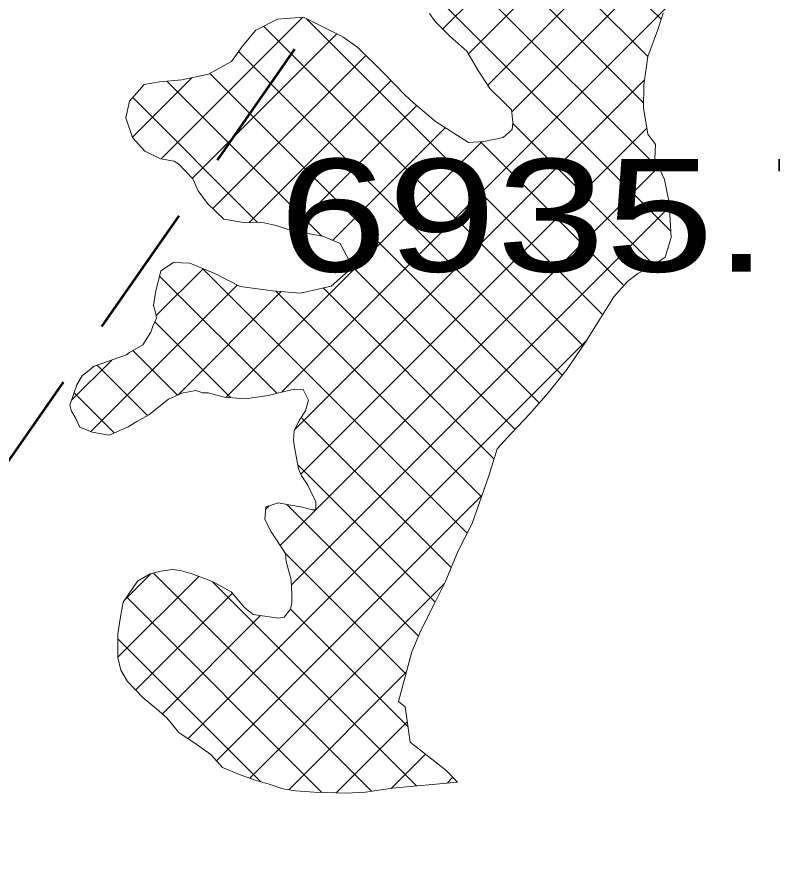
# Model space of a CAD drawing. Extents: x -1643653 to 4543381, y 1624270 to 13878484.
# Drawn here: x 739428 to 742782, y 8956345 to 8960085 of the extents above; entities that cross this region are included whole.
import ezdxf

# ---------------------------------------------------------------- set-up
doc = ezdxf.new("R2010")
doc.units = 0
doc.header["$LTSCALE"] = 200
doc.linetypes.add('MEDIUM_DASHED', pattern=[4.5, 3, -1.5])
for name, color, linetype, lineweight in [('1', 7, 'Continuous', 13), ('24', 7, 'Continuous', 25), ('27', 7, 'Continuous', 53), ('29', 7, 'Continuous', 13)]:
    doc.layers.add(name, color=color, linetype=linetype, lineweight=lineweight)
doc.layers.add('63', color=7, linetype='Continuous')

msp = doc.modelspace()

# ---------------------------------------------------------------- linework, layer by layer
at = {"layer": '1', "lineweight": 25}
msp.add_spline([(814781, 9009175.5), (814787.2, 9009173.4), (814796.9, 9009173.4), (814799.4, 9009172.4), (814805.1, 9009174.5), (814805.6, 9009176.5), (814811.7, 9009179.5), (814811.7, 9009179.5), (814801.5, 9009181), (814790.7, 9009181.5), (814784.1, 9009183.1), (814777.4, 9009185.1), (814778.4, 9009175.5)], degree=3, dxfattribs=at)
at = {"layer": '24'}
for points in [[(738367.7, 8959924.4), (738437.2, 8960071.1), (738471.9, 8960121.3), (738537.5, 8960171.6), (738630.2, 8960202.5), (738765.3, 8960248.8), (738950.5, 8960322.2), (739124.2, 8960357), (739313.4, 8960368.5), (739359.7, 8960368.5), (739506.3, 8960291.3), (739610.6, 8960229.5), (739660.8, 8960198.6), (739703.2, 8960210.2), (739761.1, 8960275.8), (739826.7, 8960310.6), (739919.4, 8960314.5), (740031.3, 8960372.4), (740096.9, 8960453.5), (740178, 8960523), (740239.7, 8960542.3), (740340.1, 8960557.8), (740509.9, 8960496), (740648.9, 8960465.1), (740753.1, 8960465.1), (740865, 8960488.3), (740926.8, 8960519.2), (741135.2, 8960677.5), (741193.1, 8960747.1), (741278, 8960812.7), (741293.5, 8960851.3), (741300.5, 8960850.1), (741255.5, 8960925.1), (741195.5, 8961035.2), (741220.5, 8961105.2), (741225.5, 8961275.2), (741235.5, 8961375.3), (741255.5, 8961460.3), (741305.5, 8961510.3), (741355.4, 8961545.3), (741395.4, 8961605.3), (741440.4, 8961675.3), (741500.4, 8961730.4), (741545.4, 8961795.4), (741540.4, 8961925.4), (741555.4, 8962015.5), (741660.3, 8962135.5), (741690.3, 8962305.5), (741680.3, 8962425.6), (741700.3, 8962620.6), (741780.3, 8962700.7), (741975.2, 8962690.7), (742105.2, 8962630.6), (742195.2, 8962590.6), (742275.1, 8962580.6), (742390.1, 8962640.6), (742520.1, 8962655.6), (742770, 8962605.6), (742989.9, 8962550.6), (743104.8, 8962540.6), (743324.8, 8962590.6), (743524.7, 8962640.6), (743664.7, 8962635.6), (743774.6, 8962635.6), (743904.6, 8962675.7), (744079.5, 8962775.7), (744274.5, 8962990.7), (744539.4, 8963385.9), (744659.3, 8963580.9), (744879.3, 8963706), (745084.2, 8963786), (745299.1, 8963801), (745444.1, 8963831), (745664, 8963901), (745943.9, 8964026.1), (746173.8, 8964201.1), (746393.8, 8964276.1), (746543.7, 8964266.1), (746708.6, 8964376.2), (746898.6, 8964536.2), (747118.5, 8964656.2), (747248.5, 8964676.2), (747398.4, 8964766.3), (747428.4, 8964831.3), (747488.4, 8964891.3), (747623.3, 8964991.3), (747863.3, 8965106.4), (747993.2, 8965146.4), (748133.2, 8965221.4), (748228.1, 8965321.5), (748358.1, 8965451.5)], [(742465, 8951672.5), (742570.2, 8951896.3), (742530.8, 8952080.7), (742596.6, 8952304.5), (742780.8, 8952620.5), (742833.4, 8952791.7), (742793.9, 8953160.4), (742688.7, 8953489.6), (742715, 8953608.1), (742833.4, 8953555.4), (742938.7, 8953555.4), (743136.1, 8953779.2), (743280.8, 8954161.1), (743478.2, 8954332.2), (743780.8, 8954635.1), (744030.8, 8955095.9), (744188.8, 8955556.8), (744215.1, 8955938.6), (744123, 8956320.5), (743886.1, 8956926.2)]]:
    msp.add_spline(points, degree=3, dxfattribs=at)
at = {"layer": '27', "linetype": 'MEDIUM_DASHED'}
msp.add_line((737749.9, 8955754.4), (741911.3, 8961737.5), dxfattribs=at)
at = {"layer": '29'}
for p, q in [((741625.2, 8959664.2), (744518.1, 8962557.1)), ((741518.6, 8959782.1), (742722.6, 8960986.1)), ((742210.5, 8959703.9), (741487.4, 8960427)), ((741319.1, 8960031.6), (741634.2, 8960346.7)), ((742288.8, 8960074.6), (741994.4, 8960369)), ((742332, 8959133.4), (741142.1, 8960323.3)), ((741433, 8959921), (741771.6, 8960259.6)), ((742283, 8959406.9), (741454.9, 8960235)), ((742229.2, 8959909.7), (741916.7, 8960222.2)), ((740605, 8958419.6), (742308.2, 8960122.7)), ((740068.8, 8959454.9), (740697.7, 8960083.8)), ((742029.2, 8958762.6), (740714.5, 8960077.3)), ((741942.3, 8958625), (740523.1, 8960044.2)), ((740206.9, 8959368.4), (740849, 8960010.5)), ((741849.2, 8958493.7), (740411.9, 8959930.9)), ((740297.6, 8959234.7), (740977.2, 8959914.3)), ((739940.6, 8959551.2), (740204.7, 8959815.3)), ((741747.5, 8958370.8), (740284.1, 8959834.2)), ((740782, 8959111.8), (740093.8, 8959800.1)), ((740458.9, 8959171.5), (741089.6, 8959802.1)), ((740661.3, 8958251.3), (742215.3, 8959805.3)), ((740496.6, 8959172.7), (739942.4, 8959727)), ((740650.1, 8959138.2), (741203.8, 8959691.8)), ((740689, 8958054.5), (742225.3, 8959590.8)), ((740829.4, 8959092.9), (741329.7, 8959593.2)), ((742256.8, 8958984.1), (741629.6, 8959611.2)), ((740357.5, 8958396.5), (741491.8, 8959530.8)), ((742123.5, 8958892.8), (741485.9, 8959530.5)), ((740755.4, 8957896.4), (742277.6, 8959418.6)), ((740647.3, 8957563.8), (742325.2, 8959241.7)), ((740046.1, 8958758.6), (740254.6, 8958967.1)), ((741427.4, 8957792.9), (740252.2, 8958968.1)), ((741640.2, 8958253.6), (740903.4, 8958990.4)), ((740581.6, 8958414.2), (740061.6, 8958934.2)), ((739756.2, 8958244.3), (740406.4, 8958894.5)), ((741546.3, 8958123), (740787.4, 8958881.9)), ((740142.3, 8958405.9), (740602, 8958865.5)), ((741490.6, 8957954.2), (740577.4, 8958867.4)), ((740376.5, 8958394.8), (740040.6, 8958730.7)), ((740188.2, 8956880.2), (741959.7, 8958651.7)), ((740141.4, 8958405.4), (739943, 8958603.8)), ((739670.5, 8958383), (739848.9, 8958561.4)), ((740007.6, 8958314.7), (739783.7, 8958538.6)), ((739859.9, 8958237.9), (739681.9, 8958415.9)), ((741356.2, 8957639.6), (740689.8, 8958306.1)), ((741284.8, 8957486.5), (740675.1, 8958096.2)), ((740314.3, 8956781.8), (741492.6, 8957960.1)), ((740531.9, 8957897.5), (740548.6, 8957914.1)), ((741210.8, 8957336), (740626.6, 8957920.2)), ((740596.8, 8957737.8), (740755.2, 8957896.2)), ((741154.8, 8957167.5), (740620.4, 8957701.9)), ((739907, 8957497), (740022.2, 8957612.2)), ((741001.9, 8956646.9), (740033.7, 8957615.1)), ((739876.1, 8957241.6), (740235.4, 8957600.9)), ((741203, 8956670.3), (740296, 8957577.2)), ((740462.1, 8956705.1), (741326.3, 8957569.3)), ((740782.5, 8956641.8), (739915.3, 8957509)), ((739955.2, 8957096.2), (740384.4, 8957525.4)), ((740073.7, 8956990.2), (740509.9, 8957426.4)), ((741164.7, 8956933.1), (740643.2, 8957454.6)), ((740510.6, 8956689.1), (739876.1, 8957323.7)), ((740634.8, 8956653.3), (741157, 8957175.5)), ((740846, 8956639.9), (741161.4, 8956955.4)), ((741090.1, 8956659.5), (741242.3, 8956811.7)), ((741338, 8956682.9), (741363.6, 8956708.6))]:
    msp.add_line(p, q, dxfattribs=at)
for points in [[(741260.1, 8960100.8), (741285.6, 8960065.4), (741350.8, 8959999.6), (741426.1, 8959932.7), (741476.1, 8959847.8), (741528.6, 8959766.7), (741596.3, 8959701), (741624.4, 8959671.9), (741630.1, 8959617.3), (741627.4, 8959585.1), (741587.1, 8959550.2), (741501.1, 8959531.3), (741433.2, 8959527.3), (741286.6, 8959620.7), (741189.6, 8959704), (741152.6, 8959738.1), (741055.5, 8959836.7), (740941.9, 8959949.2), (740875.6, 8959997.2), (740774.9, 8960047.5), (740701.1, 8960084), (740585.5, 8960075.8), (740489.1, 8960027), (740428.5, 8959954.3), (740380.6, 8959886.7), (740279.2, 8959831.5), (740159.9, 8959805.5), (740060.8, 8959797.4), (739993.5, 8959785.6), (739927.9, 8959710.3), (739911.7, 8959636.5), (739941.4, 8959549), (739996.3, 8959488.3), (740065.1, 8959455.6), (740126.1, 8959444.5), (740146.5, 8959430.6), (740209.1, 8959366.1), (740233.5, 8959312.9), (740274.5, 8959257.2), (740346.7, 8959187.1), (740443.4, 8959171), (740512.5, 8959173.2), (740578.7, 8959158.3), (740628.3, 8959143.3), (740702.1, 8959125.9), (740786, 8959111.1), (740863.7, 8959078.5), (740904.8, 8958999.9), (740898.6, 8958956.7), (740824, 8958890.2), (740686.9, 8958859), (740562.4, 8958868.5), (740418.7, 8958888.1), (740309.1, 8958944.8), (740195.8, 8958991.2), (740123.4, 8958994.7), (740067.6, 8958957.5), (740042.7, 8958860.8), (740034.1, 8958803.6), (740042.6, 8958774.8), (740048.4, 8958747.8), (740032, 8958712.1), (740022, 8958685.4), (739986.7, 8958629.3), (739927.2, 8958594.7), (739914.5, 8958584.5), (739771.2, 8958534.2), (739718, 8958492), (739694.1, 8958451.2), (739662.8, 8958360.8)], [(741260.1, 8960100.8), (741285.6, 8960065.4), (741350.8, 8959999.6), (741426.1, 8959932.7), (741476.1, 8959847.8), (741528.6, 8959766.7), (741596.3, 8959701), (741624.4, 8959671.9), (741630.1, 8959617.3), (741627.4, 8959585.1), (741587.1, 8959550.2), (741501.1, 8959531.3), (741433.2, 8959527.3), (741286.6, 8959620.7), (741189.6, 8959704), (741152.6, 8959738.1), (741055.5, 8959836.7), (740941.9, 8959949.2), (740875.6, 8959997.2), (740774.9, 8960047.5), (740701.1, 8960084), (740585.5, 8960075.8), (740489.1, 8960027), (740428.5, 8959954.3), (740380.6, 8959886.7), (740279.2, 8959831.5), (740159.9, 8959805.5), (740060.8, 8959797.4), (739993.5, 8959785.6), (739927.9, 8959710.3), (739911.7, 8959636.5), (739941.4, 8959549), (739996.3, 8959488.3), (740065.1, 8959455.6), (740126.1, 8959444.5), (740146.5, 8959430.6), (740209.1, 8959366.1), (740233.5, 8959312.9), (740274.5, 8959257.2), (740346.7, 8959187.1), (740443.4, 8959171), (740512.5, 8959173.2), (740578.7, 8959158.3), (740628.3, 8959143.3), (740702.1, 8959125.9), (740786, 8959111.1), (740863.7, 8959078.5), (740904.8, 8958999.9), (740898.6, 8958956.7), (740824, 8958890.2), (740686.9, 8958859), (740562.4, 8958868.5), (740418.7, 8958888.1), (740309.1, 8958944.8), (740195.8, 8958991.2), (740123.4, 8958994.7)], [(741121.7, 8957044.6), (741147.1, 8957139), (741181.7, 8957265.7), (741220.9, 8957360.2), (741283.5, 8957483.7), (741329.6, 8957575.8), (741387.2, 8957714.1), (741449.5, 8957836.2), (741523.2, 8958048), (741560.1, 8958167.8), (741622.4, 8958234.6), (741705.9, 8958323.3), (741786.6, 8958415.5), (741869.6, 8958519.1), (741950.3, 8958636.6), (742019.4, 8958747.2), (742079.4, 8958841.6), (742139, 8958910.8), (742185.9, 8958945.4), (742245.4, 8958976.2), (742306.2, 8959018.5), (742333.7, 8959106.2), (742324, 8959260), (742303.2, 8959362.8), (742260.8, 8959455.3), (742263, 8959518.8), (742229.7, 8959564.5), (742210.1, 8959681.2), (742212.1, 8959781.6), (742229.3, 8959910.1), (742271.9, 8960024.6), (742298.2, 8960102.3)], [(741384.1, 8956687.2), (741333, 8956740.3), (741174.7, 8956864.9), (741151.7, 8957021.6), (741121.7, 8957044.6), (741147.1, 8957139), (741181.7, 8957265.7), (741220.9, 8957360.2), (741283.5, 8957483.7), (741329.6, 8957575.8), (741387.2, 8957714.1), (741449.5, 8957836.2), (741523.2, 8958048), (741560.1, 8958167.8), (741622.4, 8958234.6), (741705.9, 8958323.3), (741786.6, 8958415.5), (741869.6, 8958519.1), (741950.3, 8958636.6), (742019.4, 8958747.2), (742079.4, 8958841.6), (742139, 8958910.8), (742185.9, 8958945.4), (742245.4, 8958976.2), (742306.2, 8959018.5), (742333.7, 8959106.2), (742324, 8959260), (742303.2, 8959362.8), (742260.8, 8959455.3), (742263, 8959518.8), (742229.7, 8959564.5), (742210.1, 8959681.2), (742212.1, 8959781.6), (742229.3, 8959910.1), (742271.9, 8960024.6), (742298.2, 8960102.3)], [(740123.4, 8958994.7), (740067.6, 8958957.5), (740042.7, 8958860.8), (740034.1, 8958803.6), (740042.6, 8958774.8), (740048.4, 8958747.8), (740032, 8958712.1), (740022, 8958685.4), (739986.7, 8958629.3), (739927.2, 8958594.7), (739914.5, 8958584.5), (739771.2, 8958534.2), (739718, 8958492), (739694.1, 8958451.2), (739662.8, 8958360.8), (739670.5, 8958334.2), (739689.8, 8958301.2), (739707.8, 8958263.2), (739762.5, 8958241.8), (739837.5, 8958228.2), (739921.2, 8958264.3), (739960.5, 8958288.6), (740013.7, 8958318.1), (740101, 8958387.2), (740160.6, 8958414.2), (740222.7, 8958425.7), (740253.4, 8958415.9), (740277.5, 8958416), (740348.7, 8958397.3), (740442.8, 8958388.9), (740543.1, 8958404.7), (740585, 8958415.1), (740659.9, 8958431.9), (740699.3, 8958430.8), (740722.4, 8958384), (740708.7, 8958335.6), (740680.9, 8958292.3), (740659.5, 8958247.7), (740655.9, 8958205.7), (740661.2, 8958174), (740678.2, 8958078.8), (740692.3, 8958047.1), (740719.2, 8958005.3), (740741.1, 8957960.9), (740755.2, 8957933.1), (740755.4, 8957896.2), (740738.9, 8957896.1), (740695.6, 8957908.6), (740635.8, 8957918.5), (740588.8, 8957927.1), (740532.9, 8957909.1), (740528.1, 8957853.1), (740556.4, 8957798.6), (740620.4, 8957702.4), (740623.1, 8957666.8), (740646.4, 8957585.6), (740649.3, 8957519.6), (740648.2, 8957482.7), (740643.3, 8957454.7), (740614.2, 8957419), (740590.1, 8957415.1), (740476.9, 8957431), (740439.9, 8957461.3), (740378.6, 8957532.2), (740307.2, 8957572.5), (740277.9, 8957585), (740204.1, 8957612.6), (740153.2, 8957627.6), (740118.9, 8957631.2), (740066.8, 8957623.3), (740019.8, 8957611.7), (739964.1, 8957579.6), (739899.8, 8957486.5), (739887.4, 8957421.7), (739876.1, 8957345.8), (739876.1, 8957292.1), (739876.1, 8957241.1), (739889.5, 8957184.7), (739919.1, 8957133.6), (739989, 8957061.1), (740048.1, 8957012.8), (740093.8, 8956972.5), (740147.6, 8956908), (740228.3, 8956852.9), (740289.5, 8956810), (740340.6, 8956751.8), (740411.9, 8956722.9), (740485.7, 8956696.6), (740548.1, 8956677.9), (740609.2, 8956657.8), (740665.1, 8956648), (740747.8, 8956643.3), (740799.9, 8956641), (740888.8, 8956638.9), (740976.5, 8956643.2), (741095.8, 8956660.3), (741384.1, 8956687.2), (741333, 8956740.3), (741174.7, 8956864.9), (741151.7, 8957021.6), (741121.7, 8957044.6)], [(739662.8, 8958360.8), (739670.5, 8958334.2), (739689.8, 8958301.2), (739707.8, 8958263.2), (739762.5, 8958241.8), (739837.5, 8958228.2), (739921.2, 8958264.3), (739960.5, 8958288.6), (740013.7, 8958318.1), (740101, 8958387.2), (740160.6, 8958414.2), (740222.7, 8958425.7), (740253.4, 8958415.9), (740277.5, 8958416), (740348.7, 8958397.3), (740442.8, 8958388.9), (740543.1, 8958404.7), (740585, 8958415.1), (740659.9, 8958431.9), (740699.3, 8958430.8), (740722.4, 8958384), (740708.7, 8958335.6), (740680.9, 8958292.3), (740659.5, 8958247.7), (740655.9, 8958205.7), (740661.2, 8958174), (740678.2, 8958078.8), (740692.3, 8958047.1), (740719.2, 8958005.3), (740741.1, 8957960.9), (740755.2, 8957933.1), (740755.4, 8957896.2), (740738.9, 8957896.1), (740695.6, 8957908.6), (740635.8, 8957918.5), (740588.8, 8957927.1), (740532.9, 8957909.1), (740528.1, 8957853.1), (740556.4, 8957798.6), (740620.4, 8957702.4), (740623.1, 8957666.8), (740646.4, 8957585.6), (740649.3, 8957519.6), (740648.2, 8957482.7), (740643.3, 8957454.7), (740614.2, 8957419), (740590.1, 8957415.1), (740476.9, 8957431), (740439.9, 8957461.3), (740378.6, 8957532.2), (740307.2, 8957572.5), (740277.9, 8957585), (740204.1, 8957612.6), (740153.2, 8957627.6), (740118.9, 8957631.2), (740066.8, 8957623.3), (740019.8, 8957611.7), (739964.1, 8957579.6), (739899.8, 8957486.5), (739887.4, 8957421.7), (739876.1, 8957345.8), (739876.1, 8957292.1), (739876.1, 8957241.1), (739889.5, 8957184.7), (739919.1, 8957133.6), (739989, 8957061.1), (740048.1, 8957012.8), (740093.8, 8956972.5), (740147.6, 8956908), (740228.3, 8956852.9), (740289.5, 8956810), (740340.6, 8956751.8), (740411.9, 8956722.9), (740485.7, 8956696.6), (740548.1, 8956677.9), (740609.2, 8956657.8), (740665.1, 8956648), (740747.8, 8956643.3), (740799.9, 8956641), (740888.8, 8956638.9), (740976.5, 8956643.2), (741095.8, 8956660.3), (741384.1, 8956687.2)]]:
    msp.add_lwpolyline(points, dxfattribs=at)

# ---------------------------------------------------------------- texts
at = {"layer": '63', "width": 1.3}
msp.add_text(' 6935.77 ha', height=500, dxfattribs=at).set_placement((740348.5, 8958954.2))

doc.saveas('drawing.dxf')
